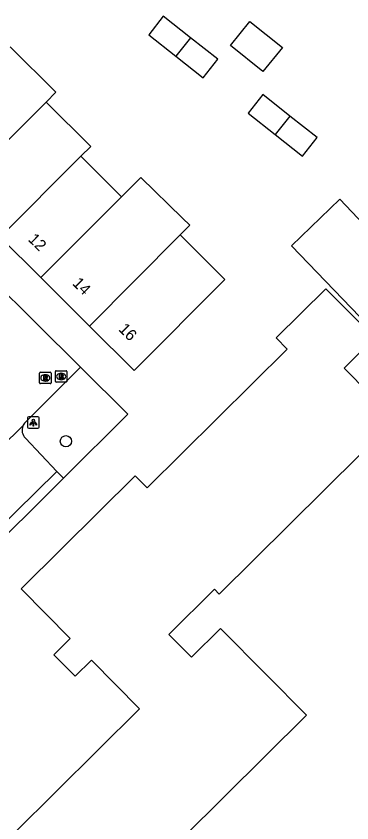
# Model space of a CAD drawing. Extents: x 159222 to 160346, y 381249 to 382166.
# Drawn here: x 160139.8 to 160169.1, y 381810.3 to 381880.8 of the extents above; entities that cross this region are included whole.
import ezdxf

# ---------------------------------------------------------------- set-up
doc = ezdxf.new("R2010")
doc.units = 0
for name, color, linetype in [('IMGEO_Boom', 7, 'Continuous'), ('IMGEO_Groenvoorziening', 7, 'Continuous'), ('IMGEO_Lichtpunt', 7, 'Continuous'), ('IMGEO_Pand', 7, 'Continuous'), ('IMGEO_Pand_nummerreeks', 7, 'Continuous'), ('IMGEO_Parkeervlak_open', 7, 'Continuous'), ('IMGEO_Rijbaan_lokaal_open', 7, 'Continuous'), ('IMGEO_Rioolput', 7, 'Continuous')]:
    doc.layers.add(name, color=color, linetype=linetype)

msp = doc.modelspace()

# ---------------------------------------------------------------- linework, layer by layer
at = {"layer": 'IMGEO_Boom'}
msp.add_circle((160144.146, 381843.679), 0.489, dxfattribs=at)
at = {"layer": 'IMGEO_Groenvoorziening'}
for points in [[(160143.934, 381840.463), (160149.552, 381846.054), (160145.414, 381850.161)], [(160143.366, 381841.03), (160143.934, 381840.463)], [(160143.934, 381840.463), (160128.998, 381825.598), (160127.968, 381824.573)]]:
    msp.add_lwpolyline(points, dxfattribs=at)
at = {"layer": 'IMGEO_Lichtpunt'}
for p, q in [((160140.806, 381845.711), (160140.806, 381844.904)), ((160140.806, 381845.711), (160140.806, 381844.904)), ((160141.708, 381845.806), (160140.9, 381845.806)), ((160141.708, 381845.806), (160140.9, 381845.806)), ((160141.802, 381844.904), (160141.802, 381845.711)), ((160141.802, 381844.904), (160141.802, 381845.711)), ((160140.9, 381844.81), (160141.708, 381844.81)), ((160140.9, 381844.81), (160141.708, 381844.81))]:
    msp.add_line(p, q, dxfattribs=at)
for points in [[(160141.18, 381845.375), (160141.219, 381845.347), (160141.031, 381845.085), (160140.993, 381845.112), (160141.18, 381845.375)], [(160141.282, 381845.327), (160141.329, 381845.327), (160141.329, 381845.005), (160141.282, 381845.005), (160141.282, 381845.327)], [(160141.392, 381845.347), (160141.43, 381845.374), (160141.617, 381845.112), (160141.578, 381845.084), (160141.392, 381845.347)]]:
    msp.add_lwpolyline(points, dxfattribs=at)
msp.add_circle((160141.305, 381845.509), 0.0994, dxfattribs=at)
for centre, start, end in [((160140.9, 381845.711), 90, 180), ((160140.9, 381845.711), 90, 180), ((160141.708, 381845.711), 0, 90), ((160141.708, 381845.711), 0, 90), ((160140.9, 381844.904), 180, 270), ((160140.9, 381844.904), 180, 270), ((160141.708, 381844.904), 270, 0), ((160141.708, 381844.904), 270, 360)]:
    msp.add_arc(centre, 0.0946, start, end, dxfattribs=at)
at = {"layer": 'IMGEO_Pand'}
for points in [[(160155.019, 381878.952), (160152.631, 381880.839), (160151.385, 381879.202), (160153.744, 381877.338)], [(160158.532, 381878.263), (160160.228, 381880.375), (160163.054, 381878.105), (160161.359, 381875.993), (160158.532, 381878.263)], [(160155.019, 381878.952), (160153.744, 381877.338)], [(160153.744, 381877.338), (160156.132, 381875.451), (160157.407, 381877.065), (160155.019, 381878.952)], [(160142.426, 381873.326), (160143.281, 381874.182), (160139.285, 381878.145)], [(160163.719, 381872.102), (160161.338, 381873.983), (160160.075, 381872.356), (160162.442, 381870.486)], [(160134.5, 381865.391), (160142.426, 381873.326)], [(160145.46, 381868.584), (160146.318, 381869.443), (160142.426, 381873.326)], [(160163.719, 381872.102), (160162.442, 381870.486)], [(160162.442, 381870.486), (160164.822, 381868.605), (160166.099, 381870.221), (160163.719, 381872.102)], [(160145.46, 381868.584), (160138.4, 381861.516)], [(160149.006, 381865.046), (160145.46, 381868.584)], [(160154.123, 381861.711), (160154.967, 381862.561), (160154.339, 381863.189), (160150.699, 381866.743), (160149.006, 381865.046)], [(160149.006, 381865.046), (160141.958, 381857.981)], [(160170.544, 381853.806), (160163.848, 381860.771), (160168.067, 381864.827), (160171.262, 381861.503), (160174.763, 381857.862)], [(160154.123, 381861.711), (160146.217, 381853.749)], [(160146.217, 381853.749), (160150.125, 381849.867), (160158.032, 381857.827), (160154.123, 381861.711)], [(160138.4, 381861.516), (160141.958, 381857.981)], [(160141.958, 381857.981), (160146.217, 381853.749)], [(160131.724, 381802.845), (160132.354, 381802.21), (160150.581, 381820.291), (160146.369, 381824.537), (160144.966, 381823.146), (160143.105, 381825.021), (160144.532, 381826.436), (160140.234, 381830.77), (160143.784, 381834.292), (160150.198, 381840.654), (160151.235, 381839.608), (160163.467, 381851.742), (160162.511, 381852.705), (160166.847, 381857.005), (160170.276, 381853.549)], [(160171.111, 381852.706), (160168.443, 381850.059), (160172.909, 381845.556), (160157.539, 381830.31), (160157.119, 381830.734), (160153.152, 381826.799), (160155.124, 381824.811), (160157.648, 381827.314), (160161.653, 381823.277), (160165.174, 381819.727), (160140.052, 381794.807), (160142.937, 381791.899), (160137.125, 381786.134), (160136.458, 381786.806), (160133.599, 381783.971), (160130.52, 381787.075), (160128.587, 381785.157), (160121.962, 381791.835), (160123.15, 381793.014), (160120.24, 381795.9), (160125.114, 381800.678)]]:
    msp.add_lwpolyline(points, dxfattribs=at)
at = {"layer": 'IMGEO_Parkeervlak_open'}
for points in [[(160143.366, 381841.03), (160140.604, 381843.948)], [(160127.317, 381825.26), (160143.366, 381841.03)]]:
    msp.add_lwpolyline(points, dxfattribs=at)
msp.add_arc((160141.315, 381844.649), 0.999, 158.51437, 224.58012, dxfattribs=at)
at = {"layer": 'IMGEO_Rijbaan_lokaal_open'}
for points in [[(160122.049, 381873.351), (160145.414, 381850.161)], [(160145.414, 381850.161), (160140.579, 381845.323)], [(160140.386, 381845.015), (160124.93, 381829.819)]]:
    msp.add_lwpolyline(points, dxfattribs=at)
msp.add_arc((160141.338, 381844.633), 1.026, 137.72838, 158.12718, dxfattribs=at)
at = {"layer": 'IMGEO_Rioolput'}
for p, q in [((160141.922, 381849.717), (160142.774, 381849.717)), ((160143.229, 381848.915), (160143.229, 381849.767)), ((160143.304, 381849.841), (160144.156, 381849.841)), ((160144.23, 381849.767), (160144.23, 381848.915)), ((160141.847, 381848.791), (160141.847, 381849.643)), ((160142.335, 381849.497), (160142.36, 381849.497)), ((160142.848, 381849.643), (160142.848, 381848.791)), ((160143.74, 381849.061), (160143.715, 381849.061)), ((160143.717, 381849.621), (160143.742, 381849.621)), ((160142.774, 381848.717), (160141.922, 381848.717)), ((160142.358, 381848.937), (160142.333, 381848.937)), ((160144.156, 381848.841), (160143.304, 381848.841))]:
    msp.add_line(p, q, dxfattribs=at)
for points in [[(160141.922, 381849.717), (160142.774, 381849.717)], [(160143.229, 381848.915), (160143.229, 381849.767)], [(160143.304, 381849.841), (160144.156, 381849.841)], [(160144.23, 381849.767), (160144.23, 381848.915)], [(160141.847, 381848.791), (160141.847, 381849.643)], [(160142.436, 381849.415), (160142.184, 381849.417), (160142.184, 381849.017)], [(160142.184, 381849.017), (160142.308, 381849.017), (160142.308, 381849.179), (160142.319, 381849.179)], [(160142.362, 381849.336), (160142.308, 381849.336), (160142.308, 381849.255)], [(160142.308, 381849.255), (160142.36, 381849.255)], [(160142.366, 381849.15), (160142.437, 381849.017), (160142.577, 381849.017), (160142.512, 381849.143)], [(160142.848, 381849.643), (160142.848, 381848.791)], [(160143.818, 381849.539), (160143.566, 381849.541), (160143.566, 381849.141)], [(160143.566, 381849.141), (160143.69, 381849.141), (160143.69, 381849.303), (160143.701, 381849.303)], [(160143.744, 381849.46), (160143.69, 381849.46), (160143.69, 381849.379)], [(160143.69, 381849.379), (160143.742, 381849.379)], [(160143.748, 381849.274), (160143.819, 381849.141), (160143.959, 381849.141), (160143.894, 381849.267)], [(160142.774, 381848.717), (160141.922, 381848.717)], [(160144.156, 381848.841), (160143.304, 381848.841)]]:
    msp.add_lwpolyline(points, dxfattribs=at)
for centre, radius, start, end in [((160141.924, 381849.641), 0.0765, 91.55205, 178.44795), ((160141.924, 381849.641), 0.0765, 91.55205, 178.44795), ((160142.772, 381849.641), 0.0765, 1.55205, 88.44795), ((160142.772, 381849.641), 0.0765, 1.55205, 88.44795), ((160143.306, 381849.765), 0.0765, 91.55205, 178.44795), ((160143.306, 381849.765), 0.0765, 91.55205, 178.44795), ((160144.154, 381849.765), 0.0765, 1.55205, 88.44795), ((160144.154, 381849.765), 0.0765, 1.55205, 88.44795), ((160142.318, 381849.126), 0.0533, 26.02933, 88.69889), ((160142.344, 381849.444), 0.19, 274.7715, 282.96867), ((160142.368, 381849.24), 0.0964, 77.00612, 93.18647), ((160142.382, 381849.297), 0.0378, 276.66336, 79.67722), ((160142.435, 381849.305), 0.109, 350.36119, 89.41601), ((160142.433, 381849.305), 0.112, 277.58423, 350.98172), ((160142.417, 381849.09), 0.108, 29.51342, 73.79051), ((160143.7, 381849.25), 0.0533, 26.02933, 88.69889), ((160143.726, 381849.568), 0.19, 274.7715, 282.96867), ((160143.75, 381849.364), 0.0964, 77.00612, 93.18647), ((160143.764, 381849.421), 0.0378, 276.66336, 79.67722), ((160143.817, 381849.429), 0.109, 350.36119, 89.41601), ((160143.815, 381849.429), 0.112, 277.58423, 350.98172), ((160143.799, 381849.214), 0.108, 29.51342, 73.79051), ((160141.924, 381848.793), 0.0765, 181.55205, 268.44795), ((160141.924, 381848.793), 0.0765, 181.55205, 268.44795), ((160142.772, 381848.793), 0.0765, 271.55205, 358.44795), ((160142.772, 381848.793), 0.0765, 271.55205, 358.44795), ((160143.306, 381848.917), 0.0765, 181.55205, 268.44795), ((160143.306, 381848.917), 0.0765, 181.55205, 268.44795), ((160144.154, 381848.917), 0.0765, 271.55205, 358.44795), ((160144.154, 381848.917), 0.0765, 271.55205, 358.44795)]:
    msp.add_arc(centre, radius, start, end, dxfattribs=at)
for centre, major_axis, ratio, start_param, end_param in [((160142.334, 381849.217), (-0.387, 0.002), 0.722429, 4.712389, 7.853982), ((160142.359, 381849.217), (-0.39, 0.002), 0.717154, 1.570796, 4.712389), ((160143.716, 381849.341), (-0.387, 0.002), 0.722429, 4.712389, 7.853982), ((160143.741, 381849.341), (-0.39, 0.002), 0.717154, 1.570796, 4.712389)]:
    msp.add_ellipse(centre, major_axis=major_axis, ratio=ratio, start_param=start_param, end_param=end_param, dxfattribs=at)

# ---------------------------------------------------------------- texts
at = {"layer": 'IMGEO_Pand_nummerreeks'}
for s, p in [('12', (160140.788, 381861.258)), ('14', (160144.656, 381857.415)), ('16', (160148.687, 381853.41))]:
    msp.add_text(s, height=1, rotation=315.18324, dxfattribs=at).set_placement(p)

doc.saveas('drawing.dxf')
